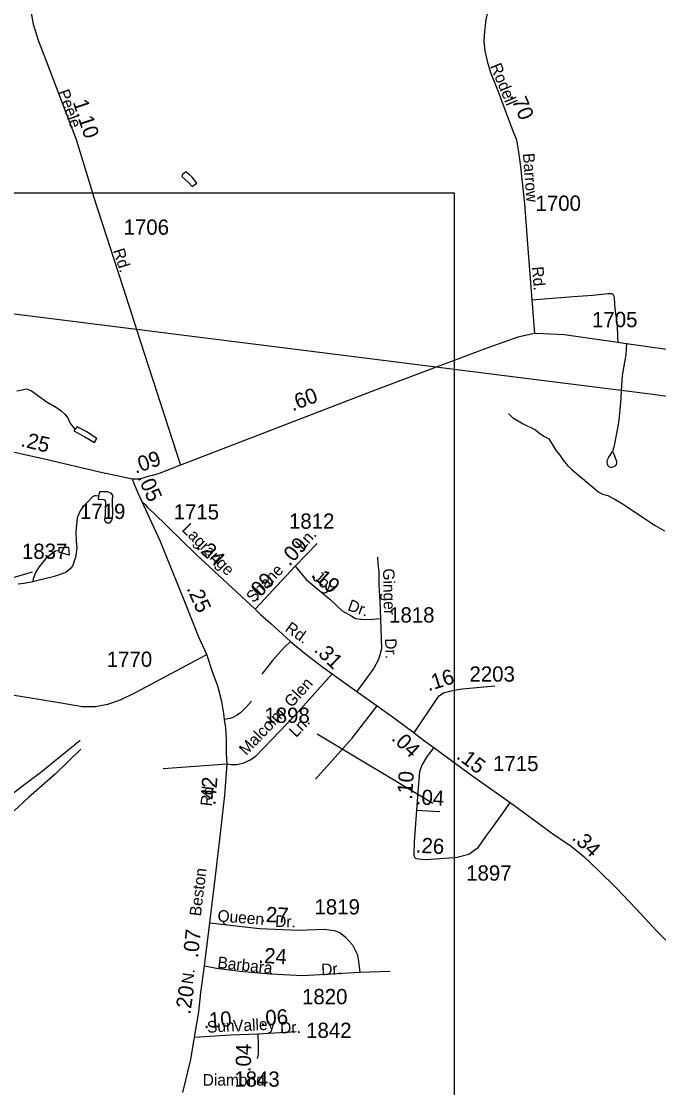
# Model space of a CAD drawing. Extents: x 2206922 to 2357709, y 510027 to 673830.
# Drawn here: x 2344135 to 2349355, y 599861 to 608597 of the extents above; entities that cross this region are included whole.
import ezdxf

# ---------------------------------------------------------------- set-up
doc = ezdxf.new("R2010")
doc.units = 0
for name, color, linetype in [('Exist Hydrographic Creek Single Shore', 7, 'Continuous'), ('Exist Hydrographic Misc Water Feature', 7, 'Continuous'), ('Exist Road Non-System Type 51', 7, 'Continuous'), ('Exist Road Non-System Type 51 Label', 7, 'Continuous'), ('Exist Road Secondary Mileage Hundredths English Label', 7, 'Continuous'), ('Exist Road Secondary Type 51 Attributed', 7, 'Continuous'), ('Exist Road Secondary Type 51 Label', 7, 'Continuous'), ('Exist Road Secondary Type 51 Number Label', 7, 'Continuous'), ('Exist Utilities Electrical Transmission Line', 7, 'Continuous'), ('Map Preparation Inset Cut Line', 7, 'Continuous')]:
    doc.layers.add(name, color=color, linetype=linetype)

msp = doc.modelspace()

# ---------------------------------------------------------------- linework, layer by layer
at = {"layer": 'Exist Hydrographic Creek Single Shore'}
msp.add_lwpolyline([(2343918.6, 603998.2), (2344225.5, 604086.1)], dxfattribs=at)
at = {"layer": 'Exist Hydrographic Misc Water Feature'}
for points in [[(2345571.5, 607271.8), (2345534.6, 607321.2), (2345510.2, 607343.1), (2345482.5, 607362.7), (2345454.4, 607342.2), (2345448.5, 607324.4), (2345503.4, 607276.8), (2345533.6, 607243.1), (2345571.5, 607271.8)], [(2344098.2, 605568.8), (2344156.4, 605581.5), (2344174.1, 605585.8), (2344198.3, 605578.1), (2344218.4, 605570.2), (2344297.3, 605513.3), (2344337.3, 605483.7), (2344422, 605432.9), (2344460.3, 605405.3), (2344492.5, 605379.7), (2344514.9, 605347.9), (2344531.7, 605308.1), (2344562, 605270.7), (2344574.3, 605252.6)], [(2348124.6, 605385.4), (2348157.4, 605351.7), (2348245.8, 605300.6), (2348346.5, 605249.8), (2348382.8, 605220.4), (2348421.1, 605196.8), (2348455.2, 605177.1), (2348469.3, 605155.5), (2348483.7, 605133.5), (2348516.5, 605077.8), (2348546.6, 605042.5), (2348573.3, 605000.8), (2348607.7, 604957.1), (2348648.1, 604921.8), (2348749, 604838.9), (2348832, 604768), (2348866.1, 604740.6), (2348894.2, 604722.6), (2348938.7, 604711.4), (2348991, 604684.1), (2349065, 604640.9), (2349264.7, 604507.5), (2349327, 604466.1), (2349403.7, 604422.9)], [(2344574.3, 605252.6), (2344566.1, 605242.5), (2344654.7, 605191.9), (2344733, 605146.4), (2344752.7, 605178.7), (2344666.2, 605236), (2344591.6, 605274.8), (2344574.3, 605252.6)], [(2344766.7, 604707.1), (2344748.6, 604708.9), (2344734.5, 604708.6), (2344728.3, 604706.7), (2344722.4, 604704.8), (2344718.9, 604700.8), (2344690.6, 604672.2), (2344643.4, 604625.9), (2344615.8, 604587.4), (2344592.6, 604529.3), (2344580.1, 604411.1), (2344585.2, 604335.3), (2344589.7, 604285.2), (2344584, 604243.4), (2344578.6, 604205.3), (2344568.8, 604177.2), (2344555.7, 604139), (2344533.9, 604110.7), (2344500.3, 604082.5), (2344396.4, 604044.9), (2344270.7, 604015.6), (2344229, 604005.2)], [(2344766.7, 604707.1), (2344763.2, 604681.2), (2344811, 604679.7), (2344819, 604677.7), (2344825.1, 604658.1), (2344820.4, 604550.1), (2344817.1, 604512.2), (2344820.8, 604501.8), (2344838.9, 604488.2), (2344861.2, 604488.5), (2344876.8, 604508.8), (2344884.4, 604556.7), (2344881.1, 604666.8), (2344882.7, 604690.4), (2344886.2, 604708.5), (2344874.3, 604728.6), (2344844.2, 604742), (2344796, 604743.6), (2344774.1, 604741.2), (2344766.7, 604707.1)], [(2344443.9, 604261.7), (2344416, 604257.4), (2344378.3, 604233), (2344332.8, 604194.4), (2344279.7, 604125.8), (2344252.4, 604081.2), (2344232.9, 604031), (2344229, 604005.2)], [(2344443.9, 604261.7), (2344445.8, 604285.7), (2344471.6, 604285.9), (2344503.4, 604290.4), (2344521.8, 604288.5), (2344528.2, 604224.7), (2344444.1, 604247.4), (2344443.9, 604261.7)], [(2344229, 604005.2), (2344157.7, 603992.4), (2344109.3, 603985.5)], [(2339728.5, 600566.7), (2340142.5, 600704.9), (2340565.6, 600866.4), (2340681.6, 600953.1), (2340771.6, 601061.8), (2340868.6, 601328.3), (2340905.5, 601720.3), (2341004.6, 601806.3), (2341262.5, 601826.6), (2341396.6, 601727), (2341464.5, 601637.9), (2341531.6, 601578.3), (2341782.6, 601532.5), (2342239.6, 601554.4), (2342854.6, 601694.1), (2343120.7, 601740.9), (2343186.5, 601783), (2343227.6, 601856.8), (2343258.7, 602041.9), (2343299.7, 602099.3), (2343632.7, 602161.9), (2343964.7, 602198.4), (2344294.6, 602444.8), (2344616.6, 602707.2)], [(2344623.1, 602634.4), (2344412.1, 602428.2), (2344194.6, 602239.5), (2344075.7, 602128), (2344046.1, 602123.9), (2343263.2, 602052.3)]]:
    msp.add_lwpolyline(points, dxfattribs=at)
at = {"layer": 'Exist Road Non-System Type 51'}
for p, q in [((2345820.3, 602510.4), (2345297, 602471.9)), ((2346908.5, 600807.4), (2347156.1, 600814.7))]:
    msp.add_line(p, q, dxfattribs=at)
for points in [[(2348316.6, 606315.2), (2348451.3, 606325.8), (2348658.8, 606342.2), (2348817, 606353.9), (2348937.7, 606366.8), (2348955.2, 606368), (2348970.5, 606366.8), (2348979.8, 606361), (2348985.7, 606351.6), (2348990.4, 606329.3), (2348996.2, 606241.4), (2349011.5, 606128.8), (2349017.3, 606032.6), (2349018.5, 606005.7), (2349019.6, 605964.8)], [(2349091, 605954.7), (2349085.4, 605867.6), (2349057.2, 605694.7), (2349049.1, 605573.1)], [(2349049.1, 605573.1), (2349044.6, 605506.2), (2349028.9, 605327), (2349010, 605220.2), (2348988.1, 605107), (2348978.6, 605072.5)], [(2348978.6, 605072.5), (2348989.6, 605046.3), (2349000, 605020.3), (2349010.4, 604994.7), (2349010.4, 604980.7), (2349007.5, 604967.3), (2349000, 604956.7), (2348992.7, 604949.4), (2348979.7, 604944.2), (2348969.8, 604942.6), (2348960.6, 604942.9), (2348955.8, 604943.6), (2348947.4, 604947.8), (2348940.6, 604957.2), (2348937, 604967.1), (2348934.4, 604988), (2348937.5, 605005.2), (2348947.4, 605025.5), (2348963, 605051), (2348978.6, 605072.5)], [(2347052.1, 604206.2), (2347056.2, 604152.1), (2347062.5, 604091.7), (2347064.6, 603981.4), (2347070.8, 603843.9), (2347077, 603704.5)], [(2347077, 603704.5), (2347085.4, 603455.7), (2347069.2, 603394.8), (2347057.7, 603362.6), (2347022.5, 603298.3), (2346883.5, 603105.9)], [(2346338.6, 603516.7), (2346284.8, 603464.6), (2346193.4, 603360.8), (2346105.5, 603250)], [(2346681.7, 603252.7), (2346375.9, 602910.2), (2346190.7, 602716.6), (2346053.3, 602572.9), (2346013.8, 602545.8), (2345948.3, 602517.6), (2345899.4, 602506.3), (2345853.6, 602506.3), (2345820.3, 602510.4)], [(2346021.1, 603026.6), (2345980.7, 602980.9), (2345926.2, 602928.1), (2345896.3, 602908.8), (2345868.2, 602892.9), (2345843.6, 602885.9), (2345800.3, 602876.5)], [(2346544.4, 602388.6), (2346844, 602723.8), (2347050, 602989.3)]]:
    msp.add_lwpolyline(points, dxfattribs=at)
at = {"layer": 'Exist Road Secondary Type 51 Attributed'}
for p, q in [((2346377.9, 604133.3), (2346558.3, 604318.3)), ((2346051.3, 603782.5), (2346377.9, 604133.3)), ((2347372.1, 602135.9), (2347563.9, 602124.4)), ((2345635.1, 600860.5), (2345678.8, 601211.3)), ((2346072.1, 600301.4), (2346386.2, 600320.2))]:
    msp.add_line(p, q, dxfattribs=at)
for points in [[(2344670.5, 610249.1), (2344262.2, 609477.7), (2344220.3, 609377.2), (2344195.2, 609293.4), (2344182.6, 609192.8), (2344174.2, 609069.2), (2344184.7, 608951.9), (2344199.4, 608811.5), (2344211.9, 608680.5), (2344232.9, 608573.7), (2344274.7, 608435.4), (2344339.6, 608272), (2344471.6, 607921), (2344584.6, 607627.7), (2344717.9, 607192.3), (2344727, 607162.6), (2344829.6, 606842), (2344963.6, 606429.3), (2345066.2, 606108.7), (2345078.1, 606072), (2345438.9, 604961.6)], [(2348128.5, 609684.4), (2348109, 609520.6), (2348084.6, 609388), (2348049, 609182.6), (2348017.6, 609011.9), (2347993, 608863.5), (2347972.4, 608749.3), (2347940.2, 608610.9), (2347928.5, 608512.9), (2347924.3, 608435.4), (2347930.5, 608355.8), (2347951.5, 608269.9), (2347978.7, 608177.7), (2348041.5, 608022.6), (2348107.6, 607843.8), (2348162, 607699.3), (2348191.4, 607625.9), (2348208.1, 607525.4), (2348222.8, 607405.9), (2348256.3, 607101.1), (2348281.4, 606772.2), (2348316.6, 606315.2), (2348337.9, 606038.9)], [(2348337.9, 606038.9), (2348202.7, 606008.2), (2347926.4, 605911.8), (2347681.4, 605819.6), (2347532.5, 605763.6), (2346998.8, 605562.9), (2345438.9, 604961.6)], [(2350103, 605811.5), (2349091, 605954.7), (2349087.6, 605955.2), (2349019.6, 605964.8), (2348580.8, 606027.3), (2348413.3, 606037.8), (2348337.9, 606038.9)], [(2345046.3, 604846.4), (2344775.8, 604903.7), (2344336.8, 605007.8), (2343758.4, 605136.9)], [(2345438.9, 604961.6), (2345262.7, 604893.3), (2345210.7, 604876.6), (2345171.1, 604868.3), (2345137.9, 604855.8), (2345110.8, 604849.5), (2345092.1, 604845.4), (2345046.3, 604846.4)], [(2345125.4, 604661.1), (2345100.4, 604713.2), (2345077.5, 604765.2), (2345065, 604794.4), (2345046.3, 604846.4)], [(2345125.4, 604661.1), (2345148.3, 604638.2), (2345169.1, 604615.3), (2345216.9, 604570.6), (2345564.4, 604231.2), (2346051.3, 603782.5)], [(2345653.9, 603409.9), (2345589.4, 603551.4), (2345474.9, 603840.8), (2345273.1, 604340.5), (2345125.4, 604661.1)], [(2346377.9, 604133.3), (2346467.4, 604023), (2346660.9, 603862.7), (2346762.9, 603766.9), (2346841.9, 603723.2), (2346873.1, 603704.5), (2346914.7, 603698.2), (2346981.3, 603696.1), (2347077, 603704.5)], [(2346051.3, 603782.5), (2346095, 603738.8), (2346178.2, 603663.9), (2346273.9, 603576.4), (2346338.6, 603516.7), (2346355, 603501.5), (2346452.8, 603422.3), (2346604.7, 603306.8), (2346681.7, 603252.7), (2346883.5, 603105.9), (2347050, 602989.3), (2347195.6, 602885.9), (2347352.4, 602766.9)], [(2344026.8, 603084), (2344461.6, 603014.3), (2344634.3, 602985.1), (2344742.5, 602985.1), (2344844.5, 603003.9), (2344948.5, 603039.3), (2345069.2, 603099.6), (2345653.9, 603409.9)], [(2345678.8, 601211.3), (2345726.7, 601594.4), (2345766.2, 601942.1), (2345801.6, 602256.4), (2345820.3, 602510.4), (2345816.1, 602601), (2345816.1, 602707.2), (2345809.9, 602809.2), (2345800.3, 602876.5), (2345793.3, 602925.8), (2345776.6, 603024.7), (2345745.4, 603149.6), (2345701.7, 603268.3), (2345653.9, 603409.9)], [(2347352.4, 602766.9), (2347546.4, 603058.6), (2347561.4, 603075), (2347574.3, 603083.3), (2347592.8, 603094.4), (2347643.7, 603110.2), (2347681.4, 603116.3), (2347746.3, 603127.7), (2348013.6, 603152.7)], [(2347352.4, 602766.9), (2347428.7, 602707.2), (2347514.7, 602648.9)], [(2347514.7, 602648.9), (2347460.4, 602575.9), (2347417.9, 602509.5), (2347396.7, 602451), (2347383.4, 602281.1), (2347372.1, 602135.9)], [(2347514.7, 602648.9), (2347681.4, 602526.2), (2347823.6, 602421.6), (2348026.4, 602275.4), (2348138.5, 602197.3)], [(2347372.1, 602135.9), (2347351.6, 601874.7), (2347350.9, 601766.3), (2347355, 601750.3), (2347367.7, 601739.6), (2347415, 601733.1), (2347454.9, 601730.4), (2347563.9, 601739.3), (2347681.4, 601748.1), (2347704.5, 601749.9), (2347799.5, 601773.7), (2347878.9, 601831.8), (2347939.9, 601919.1), (2347981, 601974.5), (2348073.2, 602100.8), (2348138.5, 602197.3)], [(2348138.5, 602197.3), (2348322.2, 602064.6), (2348488.1, 601941.1), (2348639.2, 601838.9), (2348743.4, 601753.8), (2348864.7, 601636.7), (2349007.3, 601498.3), (2349171.1, 601325.9), (2349341.3, 601142.8), (2349490.2, 600996.6)], [(2345678.8, 601211.3), (2346086.6, 601166.5), (2346405, 601151.9), (2346615.1, 601160.3), (2346696.3, 601147.8), (2346744.1, 601131.1), (2346787.8, 601097.8), (2346848.2, 601032.2), (2346884.9, 600955.9), (2346893.9, 600913.5), (2346908.5, 600807.4)], [(2345552.7, 600274.4), (2345589.4, 600483.6), (2345606, 600639.8), (2345635.1, 600860.5)], [(2345635.1, 600860.5), (2345735, 600839.6), (2345928.5, 600816.7), (2346171.9, 600794.9), (2346440.3, 600779.3), (2346908.5, 600807.4)], [(2345458.3, 599820.5), (2345522.8, 600092.2), (2345552.7, 600274.4)], [(2345552.7, 600274.4), (2345847.4, 600295.2), (2346072.1, 600301.4)], [(2346072.1, 600301.4), (2346076.2, 600216.1), (2346074.1, 600134.9), (2346067.9, 600099.5)]]:
    msp.add_lwpolyline(points, dxfattribs=at)
at = {"layer": 'Exist Road Secondary Type 51 Number Label'}
msp.add_line((2347506.3, 602189.3), (2346559.1, 602757.7), dxfattribs=at)
at = {"layer": 'Exist Utilities Electrical Transmission Line'}
for p, q in [((2347532.5, 605763.6), (2345078.1, 606072)), ((2347681.4, 605744.9), (2347532.5, 605763.6)), ((2349049.1, 605573.1), (2347681.4, 605744.9))]:
    msp.add_line(p, q, dxfattribs=at)
for points in [[(2345078.1, 606072), (2345035.9, 606077.3), (2342116.7, 606444.8)], [(2354248.6, 604663.9), (2353113.3, 604992.5), (2353091.1, 605006.2), (2353035, 605013.6), (2349306.4, 605540.8), (2349049.1, 605573.1)]]:
    msp.add_lwpolyline(points, dxfattribs=at)
at = {"layer": 'Map Preparation Inset Cut Line'}
for p, q in [((2342116.7, 607192.3), (2344717.9, 607192.3)), ((2347681.4, 605819.6), (2347681.4, 605744.9)), ((2347681.4, 605744.9), (2347681.4, 603116.3)), ((2347681.4, 603116.3), (2347681.4, 602526.2)), ((2347681.4, 602526.2), (2347681.4, 601748.1))]:
    msp.add_line(p, q, dxfattribs=at)
for points in [[(2344717.9, 607192.3), (2347681.4, 607192.3), (2347681.4, 605819.6)], [(2347681.4, 601748.1), (2347681.4, 598757.6), (2345451.1, 598757.6)]]:
    msp.add_lwpolyline(points, dxfattribs=at)

# ---------------------------------------------------------------- texts
at = {"layer": 'Exist Road Non-System Type 51 Label'}
for s, rotation, p in [('Ginger', 271.33528, (2347096.6, 604114)), ('Dr.', 272.20586, (2347112.3, 603540.9)), ('Glen', 47.72657, (2346349.5, 602969.2)), ('Malcolm', 46.29338, (2345977, 602577.7)), ('Ln.', 46.29338, (2346385.1, 602724.7))]:
    msp.add_text(s, height=95, rotation=rotation, dxfattribs=at).set_placement(p)
at = {"layer": 'Exist Road Secondary Mileage Hundredths English Label'}
for s, rotation, p in [('1.10', 288.28204, (2344555.2, 607935.2)), ('.70', 292.58593, (2348133.5, 607990.5)), ('.60', 20.85769, (2346356.8, 605401.3)), ('.25', 346.09779, (2344124.6, 605117.6)), ('.09', 18.91273, (2345069.7, 604889.9)), ('.05', 294.21594, (2345084.8, 604860.7)), ('.09', 47.94097, (2346332.2, 604127.6)), ('.24', 316.11124, (2345562.5, 604282.5)), ('.09', 46.53893, (2346059.7, 603840.2)), ('.19', 317.94554, (2346501.4, 604055.9)), ('.25', 294.13896, (2345486.4, 603951.6)), ('.31', 316.11124, (2346525.6, 603440.6)), ('.16', 17.18651, (2347469.4, 603107.8)), ('.04', 316.11124, (2347159.8, 602715.8)), ('.15', 323.23626, (2347690.8, 602563.2)), ('.10', 85.81589, (2347334.9, 602218.7)), ('.42', 85.78248, (2345724.6, 602171.3)), ('.04', 356.71254, (2347363.4, 602182.4)), ('.26', 356.71254, (2347363.4, 601787)), ('.34', 316.11124, (2348638.2, 601900.4)), ('.27', 357.37886, (2346089.5, 601220.6)), ('.07', 83.67507, (2345581.9, 600920.9)), ('.24', 356.67061, (2346074.8, 600884.9)), ('.20', 81.78053, (2345518.2, 600457.9)), ('.10', 4.03067, (2345629.7, 600348.3)), ('.06', 3.41322, (2346091, 600367.4)), ('.04', 88.53199, (2346014.2, 599986.8))]:
    msp.add_text(s, height=125, rotation=rotation, dxfattribs=at).set_placement(p)
at = {"layer": 'Exist Road Secondary Type 51 Label'}
for s, rotation, p in [('Rodell', 292.58593, (2347973.3, 608230.6)), ('Peele', 289.44294, (2344434, 608019.7)), ('Barrow', 274.4662, (2348242.8, 607513.7)), ('Rd.', 288.01412, (2344885, 606719.1)), ('Rd.', 275.15129, (2348316.4, 606584.5)), ('Lagrange', 314.91461, (2345443.8, 604428.3)), ('Ln.', 47.94097, (2346441.2, 604258.5)), ('Shane', 46.53893, (2346036.1, 603827.3)), ('Joy', 317.94554, (2346513.3, 604032.6)), ('Dr.', 340.84544, (2346801.4, 603774.3)), ('Rd.', 324.77938, (2346287.9, 603606.9)), ('Rd.', 83.4507, (2345695.1, 602163)), ('Beston', 83.17603, (2345605.5, 601262.2)), ('Queen', 355.4742, (2345739.3, 601224)), ('Dr.', 358.17933, (2346212.8, 601178.6)), ('Barbara', 353.70087, (2345738.2, 600842.7)), ('Dr.', 3.28936, (2346594, 600781.3)), ('N.', 82.44259, (2345540, 600704.8)), ('Sun', 3.50531, (2345658.3, 600310.3)), ('Valley', 3.10744, (2345872, 600319.3)), ('Dr.', 1.95794, (2346256.1, 600304.6)), ('Diamond', 0.09778, (2345620.7, 599877.3))]:
    msp.add_text(s, height=95, rotation=rotation, dxfattribs=at).set_placement(p)
at = {"layer": 'Exist Road Secondary Type 51 Number Label'}
for s, p in [('1700', (2348346.7, 607044.3)), ('1706', (2344972.8, 606848.4)), ('1705', (2348809.9, 606091.1)), ('1719', (2344615.6, 604519.7)), ('1715', (2345382.4, 604515.9)), ('1812', (2346327.4, 604439.9)), ('1837', (2344140.2, 604192.9)), ('1818', (2347147.6, 603671.7)), ('1770', (2344834.8, 603308.6)), ('2203', (2347805.8, 603187.4)), ('1898', (2346126.2, 602849.4)), ('1715', (2347999.1, 602454.2)), ('1897', (2347778.7, 601557.3)), ('1819', (2346536.6, 601280.1)), ('1820', (2346434.3, 600544.7)), ('1842', (2346467.9, 600268.5)), ('1843', (2345879.6, 599869.5))]:
    msp.add_text(s, height=125, dxfattribs=at).set_placement(p)

doc.saveas('drawing.dxf')
